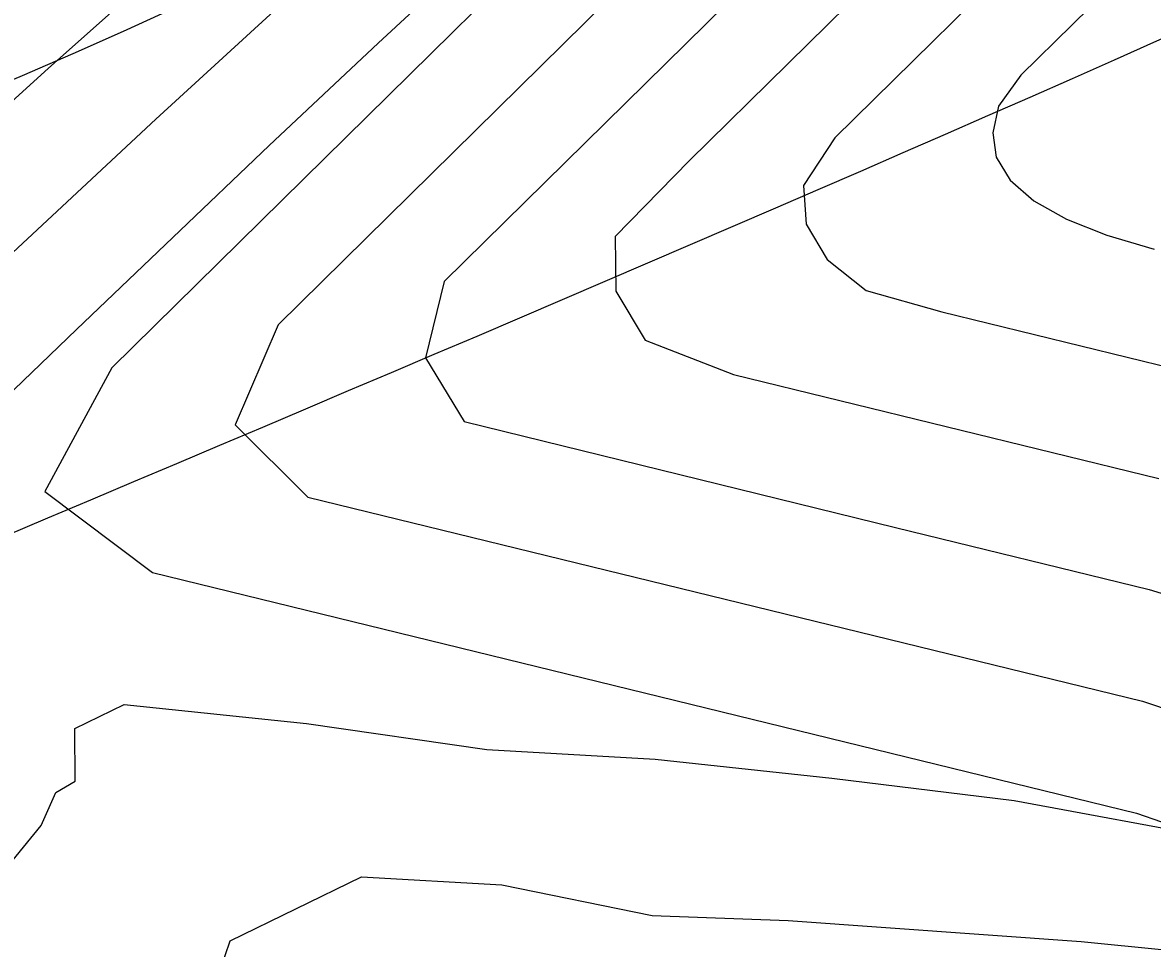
# Model space of a CAD drawing. Extents: x 2356077 to 2359823, y 225951 to 227822.
# Drawn here: x 2357635.54 to 2357645.74, y 226798.42 to 226806.78 of the extents above; entities that cross this region are included whole.
import ezdxf

# ---------------------------------------------------------------- set-up
doc = ezdxf.new("R2010")
doc.units = 0
for name, color, linetype in [('DTM Contours Major', 7, 'Continuous'), ('DTM Contours Minor', 7, 'Continuous'), ('Exist DTM Breakline', 7, 'Continuous'), ('Exist DTM Breakline Underwater', 7, 'Continuous'), ('Exist DTM Drainline', 7, 'Continuous')]:
    doc.layers.add(name, color=color, linetype=linetype)

msp = doc.modelspace()

# ---------------------------------------------------------------- linework, layer by layer
at = {"layer": 'DTM Contours Major'}
for points in [[(2357643.714, 226808.748), (2357639.345, 226804.444), (2357639.175, 226803.753), (2357639.525, 226803.179), (2357643.421, 226802.221), (2357645.715, 226801.66), (2357646.117, 226801.535), (2357646.941, 226801.496), (2357647.943, 226801.507), (2357648.948, 226801.557), (2357649.952, 226801.646), (2357650.982, 226801.45), (2357652.556, 226801.997), (2357655.621, 226802.872), (2357657.071, 226803.344), (2357658.544, 226803.981), (2357659.993, 226804.635), (2357660.516, 226804.738), (2357661.185, 226805.059), (2357661.68, 226805.156), (2357662.164, 226805.257), (2357663.23, 226805.692), (2357664.169, 226806.093)], [(2357636.525, 226807.048), (2357635.769, 226806.372), (2357635.031, 226805.703)]]:
    msp.add_lwpolyline(points, dxfattribs=at)
at = {"layer": 'DTM Contours Minor'}
for points in [[(2357659.669, 226823.893), (2357659.436, 226823.694), (2357658.758, 226823.25), (2357657.33, 226822.139), (2357656.329, 226821.376), (2357655.104, 226820.462), (2357653.65, 226819.398), (2357650.034, 226816.777), (2357648.41, 226815.587), (2357647.522, 226814.931), (2357646.61, 226814.251), (2357645.68, 226813.548), (2357644.74, 226812.823), (2357643.794, 226812.078), (2357642.851, 226811.314), (2357641.877, 226810.501), (2357640.916, 226809.676), (2357639.974, 226808.849), (2357639.055, 226808.027), (2357638.164, 226807.219), (2357636.739, 226805.911), (2357635.13, 226804.415)], [(2357642.688, 226809.916), (2357636.341, 226803.663), (2357635.736, 226802.544), (2357636.71, 226801.813), (2357645.6, 226799.637), (2357645.827, 226799.558), (2357646.516, 226799.555), (2357647.519, 226799.595), (2357648.513, 226799.668), (2357649.516, 226799.72), (2357650.346, 226799.537), (2357652.41, 226800.305), (2357654.287, 226800.803), (2357656.082, 226801.377), (2357659.508, 226802.92), (2357661.172, 226803.671), (2357661.609, 226803.751), (2357662.226, 226804.076), (2357663.061, 226804.24), (2357663.525, 226804.416)], [(2357643.194, 226809.325), (2357637.843, 226804.053), (2357637.455, 226803.148), (2357638.113, 226802.495), (2357645.655, 226800.649), (2357645.967, 226800.546), (2357646.718, 226800.523), (2357647.728, 226800.549), (2357648.733, 226800.612), (2357649.74, 226800.697), (2357650.675, 226800.491), (2357652.486, 226801.188), (2357654.201, 226801.622), (2357655.852, 226802.125), (2357657.444, 226802.736), (2357660.584, 226804.153), (2357661.063, 226804.244), (2357661.706, 226804.567), (2357662.612, 226804.745), (2357663.118, 226804.946), (2357664.071, 226805.361)], [(2357644.241, 226808.178), (2357641.557, 226805.534), (2357640.888, 226804.85), (2357640.894, 226804.357), (2357641.16, 226803.913), (2357641.96, 226803.604), (2357645.8, 226802.664)], [(2357644.823, 226807.662), (2357642.875, 226805.742), (2357642.592, 226805.312), (2357642.614, 226804.962), (2357642.806, 226804.642), (2357643.156, 226804.362), (2357643.841, 226804.169), (2357645.934, 226803.657)], [(2357639.788, 226807.562), (2357638.748, 226806.597), (2357637.764, 226805.672), (2357636.023, 226804.011), (2357633.68, 226801.755)], [(2357645.488, 226807.228), (2357644.554, 226806.308), (2357644.352, 226806.029), (2357644.301, 226805.788), (2357644.333, 226805.567), (2357644.459, 226805.36), (2357644.673, 226805.174), (2357644.967, 226805.008), (2357645.332, 226804.863), (2357645.76, 226804.737)], [(2357635.034, 226795.476), (2357635.663, 226796.224), (2357636.305, 226796.917), (2357636.968, 226797.583), (2357637.231, 226797.952), (2357637.412, 226798.483), (2357638.598, 226799.062), (2357639.864, 226798.99), (2357641.225, 226798.712), (2357642.453, 226798.666), (2357645.1, 226798.477), (2357646.582, 226798.33), (2357647.305, 226798.153), (2357649.303, 226797.713), (2357649.823, 226797.77), (2357652.278, 226798.878), (2357656.308, 226800.198), (2357658.181, 226800.887), (2357660.009, 226801.649), (2357661.837, 226802.474), (2357662.333, 226802.663), (2357662.786, 226802.826), (2357663.387, 226803.116), (2357663.68, 226803.174)], [(2357634.902, 226798.546), (2357635.704, 226799.526), (2357635.836, 226799.823), (2357636.009, 226799.927), (2357636.008, 226800.403), (2357636.454, 226800.621), (2357638.101, 226800.447), (2357639.731, 226800.212), (2357641.25, 226800.127), (2357642.847, 226799.954), (2357644.495, 226799.751), (2357646.382, 226799.404)]]:
    msp.add_lwpolyline(points, dxfattribs=at)
at = {"layer": 'Exist DTM Breakline'}
for points in [[(2357560.647, 226784.157), (2357579.194, 226813.797), (2357610.316, 226806.105), (2357665.993, 226838.755), (2357684.212, 226874.582), (2357696.408, 226900.16)], [(2357603.707, 226758.395), (2357634.69, 226779.787), (2357686.009, 226803.72), (2357722.082, 226854.21), (2357734.02, 226881.496)]]:
    msp.add_spline(points, degree=3, dxfattribs=at)
at = {"layer": 'Exist DTM Breakline Underwater'}
for points in [[(2357599.673, 226759.537), (2357632.912, 226785.572), (2357686.254, 226809.636), (2357716.995, 226856.561), (2357730.688, 226885.555)], [(2357556.564, 226758.637), (2357564.307, 226781.559), (2357585.412, 226809.405), (2357614.858, 226803.405), (2357668.761, 226835.297), (2357689.369, 226869.515)]]:
    msp.add_spline(points, degree=3, dxfattribs=at)
at = {"layer": 'Exist DTM Drainline'}
msp.add_spline([(2357699.586, 226858.192), (2357670.366, 226820.782), (2357623.327, 226796.892), (2357587.218, 226772.268), (2357568.803, 226744.252), (2357555.19, 226717.62), (2357555.017, 226695.126), (2357553.473, 226672.759), (2357563.697, 226642.736), (2357576.526, 226627.993), (2357663.798, 226499.169), (2357732.721, 226415.647), (2357803.211, 226342.215), (2357874.586, 226264.309)], degree=3, dxfattribs=at)

doc.saveas('drawing.dxf')
